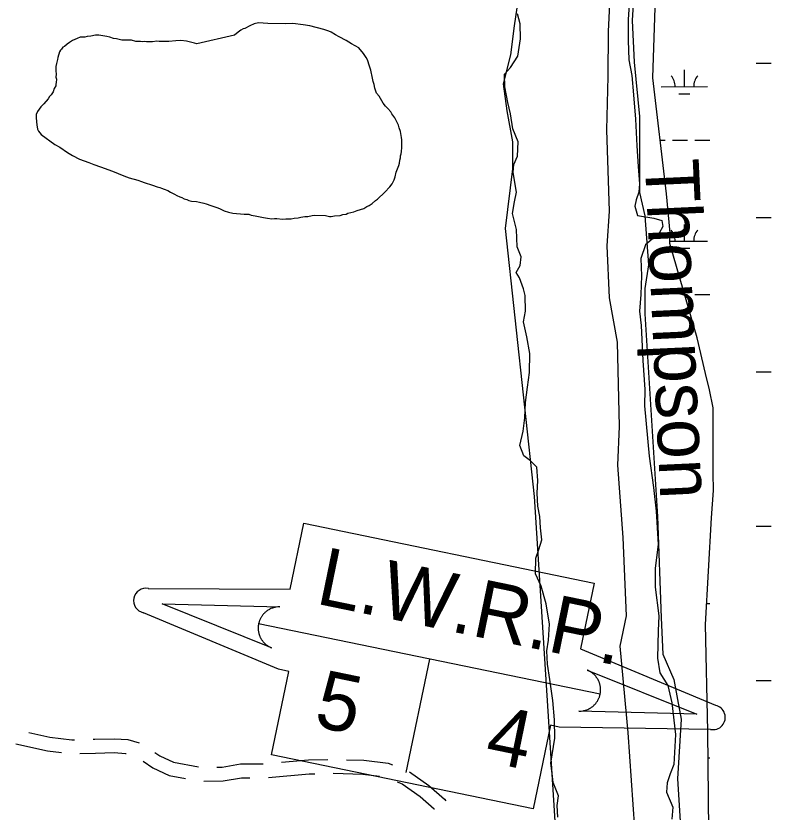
# Model space of a CAD drawing. Extents: x 3263578 to 3301413, y 764927 to 798602.
# Drawn here: x 3288314 to 3289941, y 786220 to 787936 of the extents above; entities that cross this region are included whole.
import ezdxf

# ---------------------------------------------------------------- set-up
doc = ezdxf.new("R2010")
doc.units = 0
for name, color, linetype in [('V-RIVR-IDEN', 7, 'Continuous'), ('V-ROAD-CNTR', 7, 'Continuous'), ('V-SITE-VEGE', 7, 'Continuous'), ('V-TOPO-BNDY', 7, 'Continuous'), ('V-TOPO-SHOR', 7, 'Continuous'), ('V-TOPO-WATR-IDEN', 7, 'Continuous'), ('V-WETL-SWMP', 7, 'Continuous')]:
    doc.layers.add(name, color=color, linetype=linetype)

msp = doc.modelspace()

# ---------------------------------------------------------------- linework, layer by layer
at = {"layer": 'V-ROAD-CNTR'}
for points in [[(3288342.2, 786392.2), (3288387.2, 786382.2), (3288434.9, 786375.8), (3288440.7, 786376)], [(3288480.6, 786377.6), (3288484.4, 786377.7), (3288526.7, 786378.6), (3288555.2, 786376.6), (3288579.6, 786369.8)], [(3288314.2, 786367.7), (3288381.9, 786352.6), (3288412.3, 786348.6)], [(3288452.1, 786346.5), (3288485.3, 786347.7), (3288526, 786348.6), (3288550.1, 786346.9), (3288551.9, 786346.4)], [(3288613.7, 786349.1), (3288624.3, 786341.7), (3288653.3, 786327.8), (3288707.4, 786317.9)], [(3288588.2, 786330.3), (3288609.1, 786315.7), (3288644, 786299), (3288679.2, 786292.6)], [(3288886.5, 786327.8), (3288944.3, 786332.7), (3288986.3, 786333.9)], [(3289026.3, 786333.3), (3289063.9, 786332.3), (3289116.2, 786325.5), (3289125.2, 786322)], [(3288747.3, 786317.4), (3288758.1, 786317.5), (3288797.8, 786324.4), (3288843.7, 786324.1), (3288846.7, 786324.4)], [(3288718.7, 786287), (3288760.9, 786287.5), (3288800.3, 786294.4), (3288818.1, 786294.3)], [(3288858, 786295.2), (3288946, 786302.8), (3288957.7, 786303.1)], [(3288997.7, 786304.1), (3289061.6, 786302.3), (3289097.4, 786297.7)], [(3289162.2, 786307.1), (3289203.6, 786277.4), (3289237.1, 786248.6), (3289240.2, 786244.8)], [(3289135.3, 786285.8), (3289146.4, 786281.5), (3289185, 786253.8), (3289215.4, 786227.6), (3289215.7, 786227.3)]]:
    msp.add_lwpolyline(points, dxfattribs=at)
at = {"layer": 'V-SITE-VEGE'}
for points in [[(3289635.9, 787973), (3289633.2, 787928.4), (3289633.2, 787883), (3289634.1, 787841.2), (3289641, 787807.6), (3289644.7, 787766.4), (3289648.9, 787713.8), (3289651.4, 787656.3), (3289654.4, 787611.5), (3289657.5, 787574.6), (3289656.3, 787556.2), (3289650.1, 787540), (3289647.6, 787525.9), (3289653.4, 787505.9), (3289688, 787500.6), (3289705.6, 787495.1), (3289707.3, 787482.3), (3289699.8, 787467.7), (3289670, 787443), (3289660.6, 787413.5), (3289661.6, 787375.9), (3289660.4, 787335.5), (3289657.3, 787300.1), (3289661.3, 787268.8), (3289664.8, 787193.5), (3289668.6, 787131), (3289668.3, 787095.6), (3289677.9, 786987.5), (3289687.3, 786919.8), (3289693.6, 786868.6), (3289697.8, 786796.8), (3289691.4, 786746), (3289690.9, 786704.9), (3289699, 786643.6), (3289697.3, 786611.1), (3289696.3, 786552.2), (3289701.1, 786520.2), (3289718.7, 786493.4), (3289726.8, 786455.6), (3289734.7, 786387.3), (3289731.4, 786322.8), (3289723.1, 786303.2), (3289716.8, 786283.6), (3289715.5, 786263), (3289729.4, 786230.7), (3289727.3, 786205.2)], [(3289410.5, 787070), (3289411.5, 787102.8), (3289416.3, 787136), (3289420.3, 787168), (3289420.9, 787208.3), (3289414.4, 787244.4), (3289407.8, 787276.7), (3289411.6, 787299.9), (3289411.3, 787333.3), (3289407.4, 787347.9), (3289399.2, 787371.5), (3289392, 787383), (3289400.7, 787398.5), (3289402.4, 787416.7), (3289393.6, 787438.4), (3289392.8, 787475.6), (3289383.8, 787510.5), (3289388.3, 787535.6), (3289392.7, 787556.2), (3289385.1, 787598.6), (3289386.9, 787615.6), (3289394.9, 787633.6), (3289395.9, 787665.1), (3289384.7, 787692.5), (3289379.4, 787724.8), (3289373.8, 787749.5), (3289367.2, 787783.1), (3289366.8, 787810.8), (3289379.8, 787824.9), (3289395, 787849.7), (3289401.1, 787886.7), (3289400.2, 787918.8), (3289394.5, 787940.4)], [(3288781.6, 787510.9), (3288805.7, 787508.9), (3288815.7, 787508.6), (3288821, 787507.1), (3288829.7, 787505.5), (3288847.6, 787501.6), (3288856.3, 787500), (3288865.6, 787499.1), (3288871, 787499.6), (3288876.4, 787499.4), (3288888.4, 787498.4), (3288895.8, 787498.9), (3288907.1, 787498.5), (3288913.2, 787500.4), (3288921.9, 787500.8), (3288928, 787502.6), (3288936.8, 787503.7), (3288942.8, 787504.2), (3288952.2, 787505.9), (3288958.3, 787506.4), (3288981, 787505.7), (3288989.7, 787504.1), (3288993, 787504), (3289000.4, 787505.2), (3289012.5, 787506.1), (3289018.6, 787508), (3289025.3, 787509.1), (3289029.4, 787511), (3289042.2, 787514), (3289049, 787516.5), (3289063.8, 787521.4), (3289070, 787525.2), (3289074.8, 787527.8), (3289081.6, 787532.2), (3289088.4, 787538.1), (3289093.2, 787541.3), (3289109.1, 787556.2), (3289119.5, 787568), (3289124.3, 787574.5), (3289128.6, 787583.1), (3289130.8, 787589.7), (3289133.1, 787599.7), (3289138.9, 787613.6), (3289140.4, 787618.9), (3289141.2, 787625.6), (3289142.7, 787630.2), (3289142.9, 787634.9), (3289144.3, 787638.9), (3289144.4, 787643.6), (3289145.4, 787652.3), (3289145.5, 787657.6), (3289145.2, 787669), (3289144.7, 787674.4), (3289143.6, 787682.4), (3289142.4, 787687.2), (3289139.9, 787695.3), (3289138.1, 787700.7), (3289134.3, 787709.5), (3289130.5, 787716.3), (3289124.1, 787725.2), (3289121.5, 787729.3), (3289115, 787736.9), (3289110.5, 787741.7), (3289105.3, 787747.9), (3289096.4, 787762.9), (3289091.2, 787769.7), (3289087.5, 787780.5), (3289085.8, 787788.6), (3289083.9, 787794.7), (3289082.1, 787802.1), (3289078.6, 787819), (3289075.5, 787827.8), (3289071.2, 787841.3), (3289068.7, 787846.7), (3289062.9, 787854.9), (3289052.6, 787867.3), (3289036.7, 787875.8), (3289025.6, 787882.8), (3289010.4, 787891.3), (3289002.5, 787895.5), (3288993.3, 787901.1), (3288988, 787903.3), (3288977.4, 787907), (3288947.5, 787914.5), (3288932.8, 787917), (3288910.8, 787919.6), (3288895.4, 787918.8), (3288856.6, 787919.9), (3288836.5, 787921.2), (3288827.1, 787919.4), (3288818.2, 787915), (3288807.4, 787909.3), (3288804, 787908), (3288798.5, 787905.5), (3288793.1, 787901), (3288784.8, 787894.5), (3288703.9, 787876.2), (3288698.6, 787877.7), (3288681.3, 787881.5)], [(3288681.3, 787881.5), (3288669.3, 787883.2), (3288658.6, 787882.2), (3288643.8, 787881.3), (3288634.4, 787880.9), (3288622.4, 787881.2), (3288617.7, 787882), (3288608.3, 787880.3), (3288602.3, 787880.5), (3288595.6, 787880), (3288590.2, 787880.8), (3288586.9, 787880.3), (3288582.9, 787881), (3288572.8, 787881.3), (3288562.8, 787883.6), (3288542.1, 787884.2), (3288530.8, 787886.6), (3288524.1, 787887.5), (3288516.2, 787890.4), (3288510.2, 787891.9), (3288492.8, 787894.4), (3288485.5, 787894.6), (3288475.4, 787892.2), (3288468, 787891.8), (3288462.6, 787890.6), (3288452.5, 787890.2), (3288445.8, 787887.7), (3288436.3, 787883.3), (3288429.4, 787878.8), (3288424.6, 787875), (3288418.5, 787870.5), (3288415.1, 787868.6), (3288412.3, 787864.6), (3288410.2, 787862), (3288408.1, 787858.7), (3288404.4, 787846.8), (3288403.6, 787842.1), (3288401.3, 787833.5), (3288400.5, 787826.8), (3288400.2, 787818.1), (3288400.7, 787810.7), (3288400.5, 787804), (3288401.7, 787800), (3288400.8, 787792.6), (3288400, 787789.3), (3288399.9, 787785.3), (3288396.4, 787780), (3288394.2, 787772.7), (3288390, 787766.2), (3288386.5, 787762.2), (3288383.7, 787757.6), (3288374, 787746.5), (3288367.8, 787740), (3288364.3, 787735.4), (3288360.8, 787730.2), (3288357.9, 787723.6), (3288357.7, 787716.9), (3288358.8, 787708.1), (3288359.3, 787701.4), (3288361, 787692), (3288362.9, 787687.9), (3288368.7, 787680.4), (3288398.2, 787658.8), (3288408.8, 787653.1), (3288425.2, 787641.9), (3288436.4, 787635.6), (3288451.5, 787627.7), (3288471.4, 787620.5), (3288482, 787616.1), (3288496.6, 787611), (3288522.4, 787601.6), (3288546.9, 787591.5), (3288558.2, 787587.1), (3288576.8, 787582.5), (3288584.7, 787579), (3288590.7, 787576.8), (3288608.6, 787571.6), (3288618.5, 787567.9), (3288624.5, 787566.4), (3288627.8, 787565), (3288633.8, 787562.8), (3288641.1, 787559.9), (3288647, 787556.4), (3288655.6, 787552.1), (3288660.9, 787549.3), (3288667.5, 787546.4), (3288671.4, 787545), (3288676.7, 787542.1), (3288682, 787540.6), (3288686.7, 787538.5), (3288692.6, 787537), (3288703.3, 787536), (3288709.3, 787534.5), (3288719.3, 787532.8), (3288723.9, 787531.4), (3288733.9, 787527.7), (3288749.1, 787522.6), (3288754.4, 787520.4), (3288763, 787516.1), (3288772.3, 787513.2), (3288781.6, 787510.9)], [(3289481.7, 786209.4), (3289479.9, 786234.6), (3289483, 786255.3), (3289471.3, 786284), (3289469.3, 786303.6), (3289466.2, 786325.7), (3289474.7, 786379.6), (3289474, 786419.4), (3289470.8, 786461), (3289464.5, 786505.9), (3289459.2, 786539.5), (3289457.5, 786567.9), (3289461.4, 786591.1), (3289463.6, 786625.6), (3289456.7, 786669.3), (3289445.3, 786707.4), (3289433.4, 786734.2), (3289434.4, 786767.6), (3289440.6, 786786.3), (3289446.9, 786806.9), (3289444.5, 786832.8), (3289442.7, 786857.4), (3289438.3, 786879.6), (3289437.3, 786907.4), (3289438.7, 786935), (3289436.4, 786963.4), (3289422.9, 786977.1), (3289408.1, 786988.2), (3289399.3, 787010.5), (3289406.5, 787041.2), (3289410.5, 787070)]]:
    msp.add_lwpolyline(points, dxfattribs=at)
at = {"layer": 'V-TOPO-BNDY'}
msp.add_lwpolyline([(3289647, 786185.2), (3289633, 786392.1), (3289616.1, 786578.1), (3289629.2, 786643.6), (3289621.9, 786812), (3289610.4, 786967.7), (3289614.3, 787051.4), (3289610.1, 787233.2), (3289592.5, 787328.3), (3289587.6, 787440.9), (3289592.6, 787515.7), (3289587, 787690.7), (3289589.7, 787805.5), (3289590.5, 787902.6), (3289595.6, 788006.6)], dxfattribs=at)
at = {"layer": 'V-TOPO-SHOR'}
for points in [[(3289911, 789502.5), (3289840.7, 789112.4), (3289704.1, 788441.4), (3289676.8, 788324.3), (3289669, 788183.9), (3289645.6, 787996.6), (3289641.7, 787926.4), (3289645.6, 787836.7), (3289657.3, 787719.7), (3289657.2, 787626), (3289657.2, 787555.8), (3289668.9, 787505.1), (3289676.7, 787399.7), (3289668.9, 787349), (3289668.9, 787294.4), (3289696.2, 786857.5), (3289704, 786639), (3289707.9, 786561), (3289731.3, 786506.4), (3289739.1, 786463.4), (3289746.9, 786420.5), (3289739.1, 786291.8), (3289758.5, 785983.6)], [(3289477.7, 786167), (3289430.9, 786900.4), (3289368.5, 787477.8), (3289384.2, 787606.5), (3289384.2, 787665.1), (3289372.5, 787731.4), (3289364.7, 787789.9), (3289380.3, 787852.3), (3289388.1, 787914.7), (3289399.8, 787992.8)], [(3288763, 787516.1), (3288772.3, 787513.2), (3288781.6, 787510.9), (3288805.7, 787508.9), (3288815.7, 787508.6), (3288821, 787507.1), (3288829.7, 787505.5), (3288847.6, 787501.6), (3288856.3, 787500), (3288865.6, 787499.1), (3288871, 787499.6), (3288876.4, 787499.4), (3288888.4, 787498.4), (3288895.8, 787498.9), (3288907.1, 787498.5), (3288913.2, 787500.4), (3288921.9, 787500.8), (3288928, 787502.6), (3288936.8, 787503.7), (3288942.8, 787504.2), (3288952.2, 787505.9), (3288958.3, 787506.4), (3288981, 787505.7), (3288989.7, 787504.1), (3288993, 787504), (3289000.4, 787505.2), (3289012.5, 787506.1), (3289018.6, 787508), (3289025.3, 787509.1), (3289029.4, 787511), (3289042.2, 787514), (3289049, 787516.5), (3289063.8, 787521.4), (3289070, 787525.2), (3289074.8, 787527.8), (3289081.6, 787532.2), (3289088.4, 787538.1), (3289093.2, 787541.3), (3289109.1, 787556.2), (3289119.5, 787568), (3289124.3, 787574.5), (3289128.6, 787583.1), (3289130.8, 787589.7), (3289133.1, 787599.7), (3289138.9, 787613.6), (3289140.4, 787618.9), (3289141.2, 787625.6), (3289142.7, 787630.2), (3289142.9, 787634.9), (3289144.3, 787638.9), (3289144.4, 787643.6), (3289145.4, 787652.3), (3289145.5, 787657.6), (3289145.2, 787669), (3289144.7, 787674.4), (3289143.6, 787682.4), (3289142.4, 787687.2), (3289139.9, 787695.3), (3289138.1, 787700.7), (3289134.3, 787709.5), (3289130.5, 787716.3), (3289124.1, 787725.2), (3289121.5, 787729.3), (3289115, 787736.9), (3289110.5, 787741.7), (3289105.3, 787747.9), (3289096.4, 787762.9), (3289091.2, 787769.7), (3289087.5, 787780.5), (3289085.8, 787788.6), (3289083.9, 787794.7), (3289082.1, 787802.1), (3289078.6, 787819), (3289075.5, 787827.8), (3289071.2, 787841.3), (3289068.7, 787846.7), (3289062.9, 787854.9), (3289052.6, 787867.3), (3289036.7, 787875.8), (3289025.6, 787882.8), (3289010.4, 787891.3), (3289002.5, 787895.5), (3288993.3, 787901.1), (3288988, 787903.3), (3288977.4, 787907), (3288947.5, 787914.5), (3288932.8, 787917), (3288910.8, 787919.6), (3288895.4, 787918.8), (3288856.6, 787919.9), (3288836.5, 787921.2), (3288827.1, 787919.4), (3288818.2, 787915), (3288807.4, 787909.3), (3288804, 787908), (3288798.5, 787905.5), (3288793.1, 787901), (3288784.8, 787894.5), (3288703.9, 787876.2), (3288698.6, 787877.7), (3288681.3, 787881.5)], [(3288681.3, 787881.5), (3288669.3, 787883.2), (3288658.6, 787882.2), (3288643.8, 787881.3), (3288634.4, 787880.9), (3288622.4, 787881.2), (3288617.7, 787882), (3288608.3, 787880.3), (3288602.3, 787880.5), (3288595.6, 787880), (3288590.2, 787880.8), (3288586.9, 787880.3), (3288582.9, 787881), (3288572.8, 787881.3), (3288562.8, 787883.6), (3288542.1, 787884.2), (3288530.8, 787886.6), (3288524.1, 787887.5), (3288516.2, 787890.4), (3288510.2, 787891.9), (3288492.8, 787894.4), (3288485.5, 787894.6), (3288475.4, 787892.2), (3288468, 787891.8), (3288462.6, 787890.6), (3288452.5, 787890.2), (3288445.8, 787887.7), (3288436.3, 787883.3), (3288429.4, 787878.8), (3288424.6, 787875), (3288418.5, 787870.5), (3288415.1, 787868.6), (3288412.3, 787864.6), (3288410.2, 787862), (3288408.1, 787858.7), (3288404.4, 787846.8), (3288403.6, 787842.1), (3288401.3, 787833.5), (3288400.5, 787826.8), (3288400.2, 787818.1), (3288400.7, 787810.7), (3288400.5, 787804), (3288401.7, 787800), (3288400.8, 787792.6), (3288400, 787789.3), (3288399.9, 787785.3), (3288396.4, 787780), (3288394.2, 787772.7), (3288390, 787766.2), (3288386.5, 787762.2), (3288383.7, 787757.6), (3288374, 787746.5), (3288367.8, 787740), (3288364.3, 787735.4), (3288360.8, 787730.2), (3288357.9, 787723.6), (3288357.7, 787716.9), (3288358.8, 787708.1), (3288359.3, 787701.4), (3288361, 787692), (3288362.9, 787687.9), (3288368.7, 787680.4), (3288398.2, 787658.8), (3288408.8, 787653.1), (3288425.2, 787641.9), (3288436.4, 787635.6), (3288451.5, 787627.7), (3288471.4, 787620.5), (3288482, 787616.1), (3288496.6, 787611), (3288522.4, 787601.6), (3288546.9, 787591.5), (3288558.2, 787587.1), (3288576.8, 787582.5), (3288584.7, 787579), (3288590.7, 787576.8), (3288608.6, 787571.6), (3288618.5, 787567.9), (3288624.5, 787566.4), (3288627.8, 787565), (3288633.8, 787562.8), (3288641.1, 787559.9), (3288647, 787556.4), (3288655.6, 787552.1), (3288660.9, 787549.3), (3288667.5, 787546.4), (3288671.4, 787545), (3288676.7, 787542.1), (3288682, 787540.6), (3288686.7, 787538.5), (3288692.6, 787537), (3288703.3, 787536), (3288709.3, 787534.5), (3288719.3, 787532.8), (3288723.9, 787531.4), (3288733.9, 787527.7), (3288749.1, 787522.6), (3288754.4, 787520.4), (3288763, 787516.1)]]:
    msp.add_lwpolyline(points, dxfattribs=at)
at = {"layer": 'V-TOPO-WATR-IDEN'}
for p, q in [((3289572.7, 786474.5), (3288836.9, 786626.1)), ((3289204.8, 786550.3), (3289154.4, 786305.5))]:
    msp.add_line(p, q, dxfattribs=at)
for points in [[(3288599.4, 786702.1), (3288904.9, 786701.1), (3288934.1, 786842.9), (3289559.5, 786714), (3289530.3, 786572.3), (3289820.9, 786450.5)], [(3289810.2, 786398.5), (3289484.7, 786403.6), (3289465.4, 786407.6), (3289428.3, 786227.4), (3288864.6, 786343.5), (3288901.7, 786523.7), (3288880.1, 786528.1), (3288588.7, 786650.1)]]:
    msp.add_lwpolyline(points, dxfattribs=at)
for points in [[(3288864.6, 786574.4), (3288628.9, 786668.9), (3288882.7, 786662.6), (3288878.2, 786662.4), (3288873.8, 786661.9), (3288872.1, 786661.5), (3288870.5, 786661.2), (3288868.7, 786660.7), (3288867, 786660.1), (3288865.5, 786659.6), (3288863.5, 786658.8), (3288861.4, 786657.8), (3288860.2, 786657.2), (3288858.7, 786656.4), (3288856.9, 786655.2), (3288855.4, 786654.3), (3288853.9, 786653.2), (3288853, 786652.4), (3288851.9, 786651.5), (3288850.7, 786650.5), (3288849.6, 786649.4), (3288848.6, 786648.3), (3288847.7, 786647.4), (3288846.5, 786646.1), (3288845.5, 786644.7), (3288844.6, 786643.6), (3288843.7, 786642.2), (3288842.9, 786641), (3288842.2, 786639.9), (3288841.8, 786639), (3288841, 786637.7), (3288840.4, 786636.3), (3288839.8, 786635), (3288839.2, 786633.6), (3288838.7, 786632.3), (3288838.2, 786630.9), (3288837.8, 786629.7), (3288837.4, 786628), (3288836.9, 786626.1), (3288836.8, 786625.4), (3288836.7, 786624.5), (3288836.5, 786623.4), (3288836.3, 786622.4), (3288836.2, 786621.4), (3288836.1, 786620.4), (3288836.1, 786619.2), (3288836, 786618.3), (3288836, 786617.1), (3288836, 786616), (3288836, 786615.2), (3288836.1, 786613.2), (3288836.2, 786612.1), (3288836.3, 786611.4), (3288836.5, 786610.2), (3288836.7, 786609.1), (3288836.9, 786608), (3288837.1, 786606.6), (3288837.4, 786605.4), (3288837.7, 786604.5), (3288837.9, 786603.7), (3288838.3, 786602.6), (3288838.6, 786601.6), (3288839, 786600.5), (3288839.5, 786599.4), (3288840, 786598.2), (3288840.6, 786596.8), (3288841.1, 786595.8), (3288841.7, 786594.7), (3288842.3, 786593.7), (3288842.8, 786592.9), (3288843.3, 786592), (3288844.2, 786590.7), (3288844.3, 786590.6), (3288844.8, 786589.9), (3288845.2, 786589.3), (3288845.8, 786588.5), (3288846.6, 786587.5), (3288847.3, 786586.7), (3288847.9, 786586), (3288848.7, 786585.2), (3288849.5, 786584.4), (3288850.1, 786583.8), (3288850.9, 786583.1), (3288852, 786582.1), (3288852.6, 786581.5), (3288853.2, 786581.1), (3288853.7, 786580.7), (3288854.3, 786580.3), (3288855, 786579.7), (3288855.8, 786579.1), (3288856.7, 786578.6), (3288857.5, 786578.1), (3288858.5, 786577.4), (3288859.2, 786577), (3288860.2, 786576.5), (3288861.5, 786575.8), (3288862.4, 786575.4), (3288863.1, 786575.1), (3288863.8, 786574.8), (3288864.2, 786574.6)], [(3289545, 786526.2), (3289780.7, 786431.7), (3289526.9, 786438), (3289531.5, 786438.1), (3289535.8, 786438.7), (3289537.6, 786439), (3289539.1, 786439.4), (3289540.9, 786439.9), (3289542.7, 786440.4), (3289544.2, 786441), (3289546.2, 786441.8), (3289548.3, 786442.8), (3289549.4, 786443.4), (3289550.9, 786444.2), (3289552.8, 786445.4), (3289554.2, 786446.3), (3289555.7, 786447.4), (3289556.7, 786448.2), (3289557.7, 786449), (3289558.9, 786450.1), (3289560, 786451.2), (3289561.1, 786452.2), (3289561.9, 786453.1), (3289563.1, 786454.5), (3289564.2, 786455.9), (3289565, 786457), (3289566, 786458.4), (3289566.7, 786459.6), (3289567.4, 786460.7), (3289567.9, 786461.5), (3289568.6, 786462.9), (3289569.3, 786464.3), (3289569.9, 786465.6), (3289570.4, 786467), (3289570.9, 786468.3), (3289571.4, 786469.7), (3289571.8, 786470.9), (3289572.3, 786472.6), (3289572.7, 786474.5), (3289572.8, 786475.1), (3289573, 786476.1), (3289573.2, 786477.1), (3289573.3, 786478.2), (3289573.4, 786479.2), (3289573.5, 786480.2), (3289573.6, 786481.4), (3289573.6, 786482.2), (3289573.6, 786483.5), (3289573.6, 786484.6), (3289573.6, 786485.4), (3289573.5, 786487.4), (3289573.4, 786488.5), (3289573.3, 786489.2), (3289573.1, 786490.4), (3289573, 786491.5), (3289572.8, 786492.6), (3289572.5, 786493.9), (3289572.2, 786495.2), (3289571.9, 786496.1), (3289571.7, 786496.9), (3289571.4, 786498), (3289571, 786499), (3289570.6, 786500.1), (3289570.2, 786501.2), (3289569.7, 786502.4), (3289569, 786503.8), (3289568.5, 786504.8), (3289568, 786505.8), (3289567.4, 786506.9), (3289566.9, 786507.7), (3289566.3, 786508.6), (3289565.4, 786509.9), (3289565.4, 786510), (3289564.8, 786510.7), (3289564.4, 786511.3), (3289563.8, 786512.1), (3289563, 786513.1), (3289562.3, 786513.9), (3289561.7, 786514.6), (3289560.9, 786515.4), (3289560.1, 786516.2), (3289559.5, 786516.8), (3289558.7, 786517.5), (3289557.7, 786518.5), (3289557, 786519), (3289556.5, 786519.5), (3289556, 786519.9), (3289555.4, 786520.3), (3289554.6, 786520.9), (3289553.8, 786521.5), (3289553, 786522), (3289552.2, 786522.5), (3289551.1, 786523.2), (3289550.5, 786523.5), (3289549.4, 786524.1), (3289548.2, 786524.8), (3289547.2, 786525.2), (3289546.5, 786525.5), (3289545.9, 786525.8), (3289545.4, 786526)]]:
    msp.add_lwpolyline(points, close=True, dxfattribs=at)
for centre, start, end in [((3288594.1, 786676.1), 78.3615, 258.3615), ((3289815.6, 786424.5), 258.3615, 78.3615)]:
    msp.add_arc(centre, 26.5, start, end, dxfattribs=at)
at = {"layer": 'V-WETL-SWMP'}
for p, q in [((3289685.8, 787803), (3289701.2, 788255.4)), ((3289754.1, 787783.7), (3289754.1, 787819.7)), ((3289908.7, 787834.4), (3289940.7, 787834.4)), ((3289715.9, 787552.9), (3289685.8, 787803)), ((3289704.1, 787783.6), (3289804.1, 787783.7)), ((3289742.1, 787768.2), (3289766.1, 787768.2)), ((3289702, 787668.2), (3289712.7, 787668.2)), ((3289728.7, 787668.2), (3289760.7, 787668.2)), ((3289776.7, 787668.2), (3289808.7, 787668.2)), ((3289723.6, 787468.7), (3289715.9, 787552.9)), ((3289908.7, 787501.7), (3289940.7, 787501.7)), ((3289754.1, 787451), (3289754.1, 787487)), ((3289722.7, 787445.6), (3289723.6, 787468.7)), ((3289781.6, 787242.2), (3289722.7, 787445.6)), ((3289722.9, 787451), (3289804.1, 787451)), ((3289742.1, 787435.5), (3289766.1, 787435.5)), ((3289754.6, 787335.5), (3289760.7, 787335.5)), ((3289776.7, 787335.5), (3289808.7, 787335.6)), ((3289799.2, 787165.9), (3289781.6, 787242.2)), ((3289908.7, 787169.1), (3289940.7, 787169.1)), ((3289807.9, 787130.2), (3289799.2, 787165.9)), ((3289816.4, 787091.5), (3289807.9, 787130.2)), ((3289816, 786950.7), (3289816.4, 787091.5)), ((3289816.6, 786913.4), (3289816, 786950.7)), ((3289812.2, 786854.4), (3289816.6, 786913.4)), ((3289799.7, 786624.5), (3289812.2, 786854.4)), ((3289908.8, 786836.4), (3289940.8, 786836.4)), ((3289802.2, 786670.2), (3289808.8, 786670.2)), ((3289804.5, 786394.5), (3289799.7, 786624.5)), ((3289908.8, 786503.7), (3289940.8, 786503.7)), ((3289803.3, 786453), (3289804.2, 786453)), ((3289806.7, 786163.5), (3289804.5, 786394.5)), ((3289805.1, 786337.5), (3289808.8, 786337.5))]:
    msp.add_line(p, q, dxfattribs=at)
for centre, start, end in [((3289698.9, 787784.1), 359.2323, 40.776), ((3289809.4, 787784.1), 139.2323, 180.776), ((3289698.9, 787451.4), 359.2323, 40.776), ((3289809.4, 787451.5), 139.2323, 180.776)]:
    msp.add_arc(centre, 35.2, start, end, dxfattribs=at)

# ---------------------------------------------------------------- texts
at = {"layer": 'V-RIVR-IDEN'}
msp.add_text('Thompson', height=116, rotation=272.631, dxfattribs=at).set_placement((3289668.8, 787625.3))
at = {"layer": 'V-TOPO-WATR-IDEN'}
for s, rotation, p in [('L.W.R.P.', 348.3614, (3288957.5, 786670.2)), ('5', 348.3616, (3288953.1, 786406.1)), ('4', 348.3611, (3289321, 786330.3))]:
    msp.add_text(s, height=124.5, rotation=rotation, dxfattribs=at).set_placement(p)

doc.saveas('drawing.dxf')
